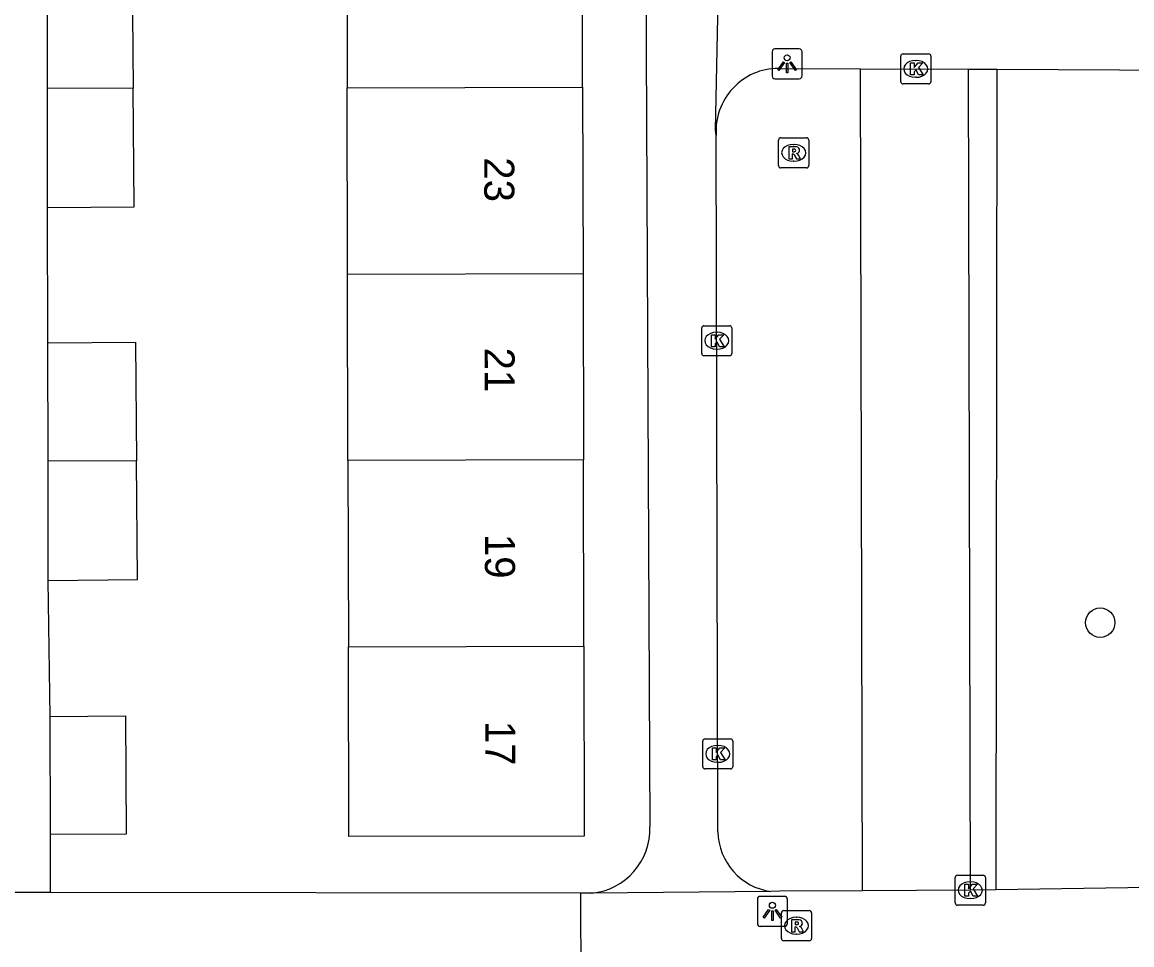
# Model space of a CAD drawing. Extents: x 160732 to 162105, y 387428 to 388479.
# Drawn here: x 161720.55 to 161757.46, y 388137.89 to 388168.58 of the extents above; entities that cross this region are included whole.
import ezdxf

# ---------------------------------------------------------------- set-up
doc = ezdxf.new("R2010")
doc.units = 0
for name, color, linetype in [('IMGEO_Boom', 7, 'Continuous'), ('IMGEO_Groenvoorziening', 7, 'Continuous'), ('IMGEO_Haag', 7, 'Continuous'), ('IMGEO_Kolk', 7, 'Continuous'), ('IMGEO_Lichtpunt', 7, 'Continuous'), ('IMGEO_Pand', 7, 'Continuous'), ('IMGEO_Pand_nummerreeks', 7, 'Continuous'), ('IMGEO_Rioolput', 7, 'Continuous'), ('IMGEO_Voetpad_open', 7, 'Continuous')]:
    doc.layers.add(name, color=color, linetype=linetype)

msp = doc.modelspace()

# ---------------------------------------------------------------- linework, layer by layer
at = {"layer": 'IMGEO_Boom'}
msp.add_circle((161756.414, 388148.607), 0.489, dxfattribs=at)
at = {"layer": 'IMGEO_Groenvoorziening'}
msp.add_lwpolyline([(161748.503, 388139.689), (161748.437, 388167.034)], dxfattribs=at)
at = {"layer": 'IMGEO_Haag'}
for points in [[(161752.103, 388139.712), (161752.037, 388167.019)], [(161752.976, 388167.015), (161752.942, 388139.717)]]:
    msp.add_lwpolyline(points, dxfattribs=at)
at = {"layer": 'IMGEO_Kolk'}
for p, q in [((161749.778, 388166.602), (161749.778, 388167.454)), ((161749.853, 388167.528), (161750.705, 388167.528)), ((161750.779, 388167.454), (161750.779, 388166.602)), ((161750.266, 388167.308), (161750.291, 388167.308)), ((161750.289, 388166.748), (161750.264, 388166.748)), ((161750.705, 388166.528), (161749.853, 388166.528)), ((161743.157, 388157.56), (161743.157, 388158.412)), ((161743.232, 388158.486), (161744.084, 388158.486)), ((161743.645, 388158.266), (161743.67, 388158.266)), ((161744.158, 388158.412), (161744.158, 388157.56)), ((161744.084, 388157.486), (161743.232, 388157.486)), ((161743.668, 388157.706), (161743.643, 388157.706)), ((161743.19, 388143.817), (161743.19, 388144.669)), ((161743.265, 388144.743), (161744.117, 388144.743)), ((161743.678, 388144.523), (161743.703, 388144.523)), ((161744.191, 388144.669), (161744.191, 388143.817)), ((161743.701, 388143.963), (161743.676, 388143.963)), ((161744.117, 388143.743), (161743.265, 388143.743)), ((161751.591, 388139.283), (161751.591, 388140.135)), ((161751.666, 388140.209), (161752.518, 388140.209)), ((161752.592, 388140.135), (161752.592, 388139.283)), ((161752.079, 388139.989), (161752.104, 388139.989)), ((161752.102, 388139.429), (161752.077, 388139.429)), ((161752.518, 388139.209), (161751.666, 388139.209))]:
    msp.add_line(p, q, dxfattribs=at)
for points in [[(161749.778, 388166.602), (161749.778, 388167.454)], [(161749.853, 388167.528), (161750.705, 388167.528)], [(161750.779, 388167.454), (161750.779, 388166.602)], [(161750.099, 388167.228), (161750.222, 388167.228), (161750.222, 388167.077), (161750.352, 388167.228), (161750.516, 388167.228), (161750.37, 388167.077), (161750.523, 388166.828), (161750.371, 388166.828), (161750.286, 388166.992), (161750.222, 388166.925), (161750.222, 388166.828), (161750.099, 388166.828), (161750.099, 388167.228)], [(161750.705, 388166.528), (161749.853, 388166.528)], [(161743.157, 388157.56), (161743.157, 388158.412)], [(161743.232, 388158.486), (161744.084, 388158.486)], [(161743.478, 388158.186), (161743.601, 388158.186), (161743.601, 388158.035), (161743.731, 388158.186), (161743.895, 388158.186), (161743.749, 388158.035), (161743.902, 388157.786), (161743.75, 388157.786), (161743.665, 388157.95), (161743.601, 388157.883), (161743.601, 388157.786), (161743.478, 388157.786), (161743.478, 388158.186)], [(161744.158, 388158.412), (161744.158, 388157.56)], [(161744.084, 388157.486), (161743.232, 388157.486)], [(161743.19, 388143.817), (161743.19, 388144.669)], [(161743.265, 388144.743), (161744.117, 388144.743)], [(161744.191, 388144.669), (161744.191, 388143.817)], [(161743.511, 388144.443), (161743.634, 388144.443), (161743.634, 388144.292), (161743.764, 388144.443), (161743.928, 388144.443), (161743.782, 388144.292), (161743.935, 388144.043), (161743.783, 388144.043), (161743.698, 388144.207), (161743.634, 388144.14), (161743.634, 388144.043), (161743.511, 388144.043), (161743.511, 388144.443)], [(161744.117, 388143.743), (161743.265, 388143.743)], [(161751.591, 388139.283), (161751.591, 388140.135)], [(161751.666, 388140.209), (161752.518, 388140.209)], [(161752.592, 388140.135), (161752.592, 388139.283)], [(161751.912, 388139.909), (161752.035, 388139.909), (161752.035, 388139.758), (161752.165, 388139.909), (161752.329, 388139.909), (161752.183, 388139.758), (161752.336, 388139.509), (161752.184, 388139.509), (161752.099, 388139.673), (161752.035, 388139.606), (161752.035, 388139.509), (161751.912, 388139.509), (161751.912, 388139.909)], [(161752.518, 388139.209), (161751.666, 388139.209)]]:
    msp.add_lwpolyline(points, dxfattribs=at)
for centre, start, end in [((161749.855, 388167.452), 91.552, 178.448), ((161749.855, 388167.452), 91.552, 178.448), ((161750.703, 388167.452), 1.552, 88.448), ((161750.703, 388167.452), 1.552, 88.448), ((161749.855, 388166.604), 181.552, 268.448), ((161749.855, 388166.604), 181.552, 268.448), ((161750.703, 388166.604), 271.552, 358.448), ((161750.703, 388166.604), 271.552, 358.448), ((161743.234, 388158.41), 91.552, 178.448), ((161743.234, 388158.41), 91.552, 178.448), ((161744.082, 388158.41), 1.552, 88.448), ((161744.082, 388158.41), 1.552, 88.448), ((161743.234, 388157.562), 181.552, 268.448), ((161743.234, 388157.562), 181.552, 268.448), ((161744.082, 388157.562), 271.552, 358.448), ((161744.082, 388157.562), 271.552, 358.448), ((161743.267, 388144.667), 91.552, 178.448), ((161743.267, 388144.667), 91.552, 178.448), ((161744.115, 388144.667), 1.552, 88.448), ((161744.115, 388144.667), 1.552, 88.448), ((161743.267, 388143.819), 181.552, 268.448), ((161743.267, 388143.819), 181.552, 268.448), ((161744.115, 388143.819), 271.552, 358.448), ((161744.115, 388143.819), 271.552, 358.448), ((161751.668, 388140.133), 91.552, 178.448), ((161751.668, 388140.133), 91.552, 178.448), ((161752.516, 388140.133), 1.552, 88.448), ((161752.516, 388140.133), 1.552, 88.448), ((161751.668, 388139.285), 181.552, 268.448), ((161751.668, 388139.285), 181.552, 268.448), ((161752.516, 388139.285), 271.552, 358.448), ((161752.516, 388139.285), 271.552, 358.448)]:
    msp.add_arc(centre, 0.0765, start, end, dxfattribs=at)
for centre, major_axis, ratio, start_param, end_param in [((161750.265, 388167.028), (-0.387, 0.002), 0.722429, 4.712389, 7.853982), ((161750.29, 388167.028), (-0.39, 0.002), 0.717154, 1.570796, 4.712389), ((161743.644, 388157.986), (-0.387, 0.002), 0.722429, 4.712389, 7.853982), ((161743.669, 388157.986), (-0.39, 0.002), 0.717154, 1.570796, 4.712389), ((161743.677, 388144.243), (-0.387, 0.002), 0.722429, 4.712389, 7.853982), ((161743.702, 388144.243), (-0.39, 0.002), 0.717154, 1.570796, 4.712389), ((161752.078, 388139.709), (-0.387, 0.002), 0.722429, 4.712389, 7.853982), ((161752.103, 388139.709), (-0.39, 0.002), 0.717154, 1.570796, 4.712389)]:
    msp.add_ellipse(centre, major_axis=major_axis, ratio=ratio, start_param=start_param, end_param=end_param, dxfattribs=at)
at = {"layer": 'IMGEO_Lichtpunt'}
for p, q in [((161745.499, 388167.599), (161745.499, 388166.792)), ((161745.499, 388167.599), (161745.499, 388166.792)), ((161746.401, 388167.694), (161745.593, 388167.694)), ((161746.401, 388167.694), (161745.593, 388167.694)), ((161746.495, 388166.792), (161746.495, 388167.599)), ((161746.495, 388166.792), (161746.495, 388167.599)), ((161745.593, 388166.698), (161746.401, 388166.698)), ((161745.593, 388166.698), (161746.401, 388166.698)), ((161745.009, 388139.408), (161745.009, 388138.601)), ((161745.009, 388139.408), (161745.009, 388138.601)), ((161745.911, 388139.503), (161745.103, 388139.503)), ((161745.911, 388139.503), (161745.103, 388139.503)), ((161746.005, 388138.601), (161746.005, 388139.408)), ((161746.005, 388138.601), (161746.005, 388139.408)), ((161745.103, 388138.507), (161745.911, 388138.507)), ((161745.103, 388138.507), (161745.911, 388138.507))]:
    msp.add_line(p, q, dxfattribs=at)
for points in [[(161745.873, 388167.263), (161745.912, 388167.235), (161745.724, 388166.973), (161745.686, 388167), (161745.873, 388167.263)], [(161745.975, 388167.215), (161746.022, 388167.215), (161746.022, 388166.893), (161745.975, 388166.893), (161745.975, 388167.215)], [(161746.085, 388167.235), (161746.123, 388167.262), (161746.31, 388167), (161746.271, 388166.972), (161746.085, 388167.235)], [(161745.383, 388139.072), (161745.422, 388139.044), (161745.234, 388138.782), (161745.196, 388138.809), (161745.383, 388139.072)], [(161745.485, 388139.024), (161745.532, 388139.024), (161745.532, 388138.702), (161745.485, 388138.702), (161745.485, 388139.024)], [(161745.595, 388139.044), (161745.633, 388139.071), (161745.82, 388138.809), (161745.781, 388138.781), (161745.595, 388139.044)]]:
    msp.add_lwpolyline(points, dxfattribs=at)
for centre in [(161745.998, 388167.397), (161745.508, 388139.206)]:
    msp.add_circle(centre, 0.0994, dxfattribs=at)
for centre, start, end in [((161745.593, 388167.599), 90, 180), ((161745.593, 388167.599), 90, 180), ((161746.401, 388167.599), 0, 90), ((161746.401, 388167.599), 0, 90), ((161745.593, 388166.792), 180, 270), ((161745.593, 388166.792), 180, 270), ((161746.401, 388166.792), 270, 0), ((161746.401, 388166.792), 270, 360), ((161745.103, 388139.408), 90, 180), ((161745.103, 388139.408), 90, 180), ((161745.911, 388139.408), 0, 90), ((161745.911, 388139.408), 0, 90), ((161745.103, 388138.601), 180, 270), ((161745.103, 388138.601), 180, 270), ((161745.911, 388138.601), 270, 0), ((161745.911, 388138.601), 270, 360)]:
    msp.add_arc(centre, 0.0946, start, end, dxfattribs=at)
at = {"layer": 'IMGEO_Pand'}
for points in [[(161721.378, 388172.578), (161724.187, 388172.583), (161724.243, 388166.384)], [(161721.39, 388166.379), (161721.378, 388172.578)], [(161731.353, 388172.597), (161731.365, 388166.399)], [(161739.196, 388166.415), (161739.184, 388172.612)], [(161724.243, 388166.384), (161721.39, 388166.379)], [(161721.397, 388162.412), (161721.39, 388166.379)], [(161721.397, 388162.412), (161724.278, 388162.438), (161724.243, 388166.384)], [(161731.365, 388166.399), (161739.196, 388166.415)], [(161731.377, 388160.202), (161731.365, 388166.399)], [(161739.196, 388166.415), (161739.208, 388160.217)], [(161731.377, 388160.202), (161739.208, 388160.217)], [(161731.389, 388154.004), (161731.377, 388160.202)], [(161739.208, 388160.217), (161739.22, 388154.02)], [(161721.405, 388157.912), (161724.318, 388157.938), (161724.354, 388153.99)], [(161721.413, 388153.984), (161721.405, 388157.912)], [(161724.354, 388153.99), (161721.413, 388153.984)], [(161721.42, 388150.013), (161721.413, 388153.984)], [(161721.42, 388150.013), (161724.39, 388150.04), (161724.354, 388153.99)], [(161739.22, 388154.02), (161731.389, 388154.004)], [(161731.389, 388154.004), (161731.401, 388147.807)], [(161739.232, 388147.822), (161739.22, 388154.02)], [(161739.232, 388147.822), (161739.244, 388141.506), (161731.413, 388141.491), (161731.401, 388147.807)], [(161731.401, 388147.807), (161739.232, 388147.822)], [(161721.477, 388145.489), (161723.986, 388145.503), (161724.008, 388141.571), (161721.498, 388141.557)], [(161721.498, 388141.557), (161721.477, 388145.489)]]:
    msp.add_lwpolyline(points, dxfattribs=at)
at = {"layer": 'IMGEO_Rioolput'}
for p, q in [((161745.715, 388163.81), (161745.715, 388164.662)), ((161745.79, 388164.736), (161746.642, 388164.736)), ((161746.203, 388164.516), (161746.228, 388164.516)), ((161746.716, 388164.662), (161746.716, 388163.81)), ((161746.642, 388163.736), (161745.79, 388163.736)), ((161746.226, 388163.956), (161746.201, 388163.956)), ((161745.883, 388139.028), (161746.735, 388139.028)), ((161745.808, 388138.102), (161745.808, 388138.954)), ((161746.296, 388138.808), (161746.321, 388138.808)), ((161746.809, 388138.954), (161746.809, 388138.102)), ((161746.319, 388138.248), (161746.294, 388138.248)), ((161746.735, 388138.028), (161745.883, 388138.028))]:
    msp.add_line(p, q, dxfattribs=at)
for points in [[(161745.715, 388163.81), (161745.715, 388164.662)], [(161745.79, 388164.736), (161746.642, 388164.736)], [(161746.304, 388164.434), (161746.052, 388164.436), (161746.052, 388164.036)], [(161746.716, 388164.662), (161746.716, 388163.81)], [(161746.052, 388164.036), (161746.176, 388164.036), (161746.176, 388164.198), (161746.187, 388164.198)], [(161746.23, 388164.355), (161746.176, 388164.355), (161746.176, 388164.274)], [(161746.176, 388164.274), (161746.228, 388164.274)], [(161746.234, 388164.169), (161746.305, 388164.036), (161746.445, 388164.036), (161746.38, 388164.162)], [(161746.642, 388163.736), (161745.79, 388163.736)], [(161745.883, 388139.028), (161746.735, 388139.028)], [(161745.808, 388138.102), (161745.808, 388138.954)], [(161746.397, 388138.726), (161746.145, 388138.728), (161746.145, 388138.328)], [(161746.323, 388138.647), (161746.269, 388138.647), (161746.269, 388138.566)], [(161746.809, 388138.954), (161746.809, 388138.102)], [(161746.145, 388138.328), (161746.269, 388138.328), (161746.269, 388138.49), (161746.28, 388138.49)], [(161746.269, 388138.566), (161746.321, 388138.566)], [(161746.327, 388138.461), (161746.398, 388138.328), (161746.538, 388138.328), (161746.473, 388138.454)], [(161746.735, 388138.028), (161745.883, 388138.028)]]:
    msp.add_lwpolyline(points, dxfattribs=at)
for centre, radius, start, end in [((161745.792, 388164.66), 0.0765, 91.552, 178.448), ((161745.792, 388164.66), 0.0765, 91.552, 178.448), ((161746.303, 388164.324), 0.109, 350.3612, 89.416), ((161746.64, 388164.66), 0.0765, 1.552, 88.448), ((161746.64, 388164.66), 0.0765, 1.552, 88.448), ((161746.186, 388164.145), 0.0533, 26.0293, 88.6989), ((161746.212, 388164.463), 0.19, 274.7715, 282.9687), ((161746.236, 388164.259), 0.0964, 77.0061, 93.1865), ((161746.25, 388164.316), 0.0378, 276.6634, 79.6772), ((161746.301, 388164.324), 0.112, 277.5842, 350.9817), ((161746.285, 388164.109), 0.108, 29.5134, 73.7905), ((161745.792, 388163.812), 0.0765, 181.552, 268.448), ((161745.792, 388163.812), 0.0765, 181.552, 268.448), ((161746.64, 388163.812), 0.0765, 271.552, 358.448), ((161746.64, 388163.812), 0.0765, 271.552, 358.448), ((161745.885, 388138.952), 0.0765, 91.552, 178.448), ((161745.885, 388138.952), 0.0765, 91.552, 178.448), ((161746.733, 388138.952), 0.0765, 1.552, 88.448), ((161746.733, 388138.952), 0.0765, 1.552, 88.448), ((161746.329, 388138.551), 0.0964, 77.0061, 93.1865), ((161746.343, 388138.608), 0.0378, 276.6634, 79.6772), ((161746.396, 388138.616), 0.109, 350.3612, 89.416), ((161746.394, 388138.616), 0.112, 277.5842, 350.9817), ((161746.279, 388138.437), 0.0533, 26.0293, 88.6989), ((161746.305, 388138.755), 0.19, 274.7715, 282.9687), ((161746.378, 388138.401), 0.108, 29.5134, 73.7905), ((161745.885, 388138.104), 0.0765, 181.552, 268.448), ((161745.885, 388138.104), 0.0765, 181.552, 268.448), ((161746.733, 388138.104), 0.0765, 271.552, 358.448), ((161746.733, 388138.104), 0.0765, 271.552, 358.448)]:
    msp.add_arc(centre, radius, start, end, dxfattribs=at)
for centre, major_axis, ratio, start_param, end_param in [((161746.202, 388164.236), (-0.387, 0.002), 0.722429, 4.712389, 7.853982), ((161746.227, 388164.236), (-0.39, 0.002), 0.717154, 1.570796, 4.712389), ((161746.295, 388138.528), (-0.387, 0.002), 0.722429, 4.712389, 7.853982), ((161746.32, 388138.528), (-0.39, 0.002), 0.717154, 1.570796, 4.712389)]:
    msp.add_ellipse(centre, major_axis=major_axis, ratio=ratio, start_param=start_param, end_param=end_param, dxfattribs=at)
at = {"layer": 'IMGEO_Voetpad_open'}
for points in [[(161741.085, 388214.629), (161741.429, 388141.82)], [(161743.642, 388164.812), (161743.618, 388164.992), (161743.763, 388171.97), (161743.779, 388172.076)], [(161745.71, 388167.046), (161748.437, 388167.034)], [(161748.437, 388167.034), (161752.037, 388167.019)], [(161752.037, 388167.019), (161752.976, 388167.015)], [(161752.976, 388167.015), (161759.1, 388166.989), (161783.99, 388167.11)], [(161743.698, 388141.648), (161743.642, 388164.812)], [(161721.405, 388157.912), (161721.397, 388162.412)], [(161721.477, 388145.489), (161721.42, 388150.013)], [(161721.496, 388139.629), (161721.498, 388141.557)], [(161752.103, 388139.712), (161748.503, 388139.689)], [(161752.942, 388139.717), (161752.103, 388139.712)], [(161758.059, 388139.793), (161752.942, 388139.717)], [(161721.496, 388139.629), (161720.028, 388139.631)], [(161739.139, 388139.609), (161721.496, 388139.629)], [(161739.498, 388139.612), (161739.139, 388139.609)], [(161739.146, 388136.569), (161739.139, 388139.609)], [(161745.46, 388139.67), (161739.498, 388139.612)], [(161748.503, 388139.689), (161745.76, 388139.671), (161745.46, 388139.67)]]:
    msp.add_lwpolyline(points, dxfattribs=at)
for centre, radius, start, end in [((161745.713, 388164.969), 2.077, 90.0883, 184.3312), ((161739.297, 388141.736), 2.133, 275.3962, 2.2614), ((161745.717, 388141.673), 2.019, 180.7015, 262.6877)]:
    msp.add_arc(centre, radius, start, end, dxfattribs=at)

# ---------------------------------------------------------------- texts
at = {"layer": 'IMGEO_Pand_nummerreeks'}
for s, p in [('23', (161735.92, 388164.087)), ('21', (161735.932, 388157.756)), ('19', (161735.944, 388151.561)), ('17', (161735.956, 388145.343))]:
    msp.add_text(s, height=1, rotation=270.1113, dxfattribs=at).set_placement(p)

doc.saveas('drawing.dxf')
